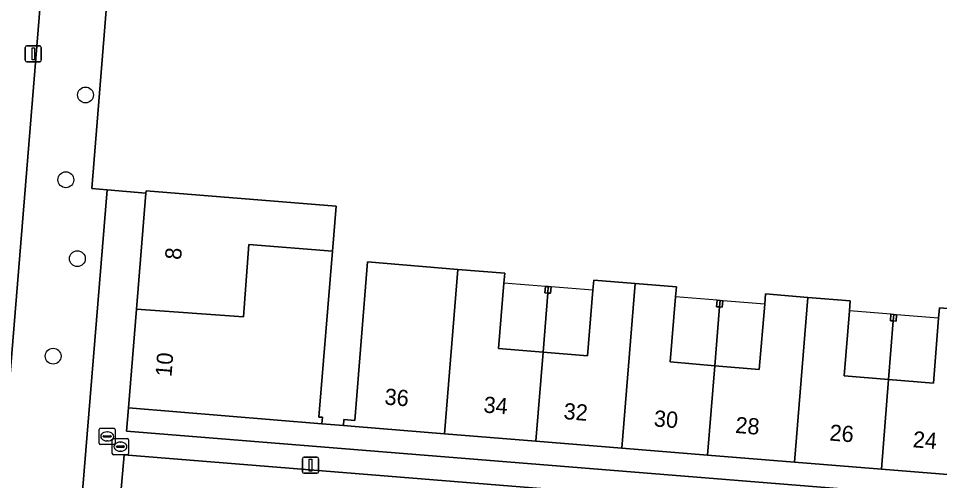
# Model space of a CAD drawing. Extents: x 159960 to 160866, y 382700 to 383354.
# Drawn here: x 160456.8 to 160513.7, y 383255.9 to 383284.4 of the extents above; entities that cross this region are included whole.
import ezdxf

# ---------------------------------------------------------------- set-up
doc = ezdxf.new("R2010")
doc.units = 0
for name, color, linetype in [('IMGEO_Boom', 7, 'Continuous'), ('IMGEO_Erf', 7, 'Continuous'), ('IMGEO_Groenvoorziening', 7, 'Continuous'), ('IMGEO_Lichtmast', 7, 'Continuous'), ('IMGEO_Pand', 7, 'Continuous'), ('IMGEO_Pand_nummerreeks', 7, 'Continuous'), ('IMGEO_Pand_overbouw', 7, 'Continuous'), ('IMGEO_Rioolput', 7, 'Continuous'), ('IMGEO_Voetpad_open', 7, 'Continuous')]:
    doc.layers.add(name, color=color, linetype=linetype)

msp = doc.modelspace()

# ---------------------------------------------------------------- linework, layer by layer
at = {"layer": 'IMGEO_Boom'}
for centre in [(160460.948, 383279.694), (160459.738, 383274.458), (160460.45, 383269.584), (160458.948, 383263.563)]:
    msp.add_circle(centre, 0.489, dxfattribs=at)
at = {"layer": 'IMGEO_Erf'}
msp.add_lwpolyline([(160464.042, 383307.463), (160461.346, 383273.927), (160462.297, 383273.845), (160464.687, 383273.638), (160464.699, 383273.78), (160476.447, 383272.82), (160476.221, 383270.055), (160475.382, 383259.807), (160475.592, 383259.789), (160475.559, 383259.386), (160476.894, 383259.277), (160476.925, 383259.65), (160477.592, 383259.596), (160478.392, 383269.381), (160483.967, 383268.925), (160486.869, 383268.688), (160486.819, 383268.078), (160486.489, 383264.043), (160489.234, 383263.818), (160491.984, 383263.593), (160492.315, 383267.636), (160492.366, 383268.262), (160494.925, 383268.057), (160497.484, 383267.851), (160497.43, 383267.224), (160497.085, 383263.208), (160499.854, 383262.97), (160502.597, 383262.735), (160502.944, 383266.78), (160502.998, 383267.412), (160505.615, 383267.195), (160508.232, 383266.978), (160508.18, 383266.359), (160507.846, 383262.342), (160510.597, 383262.121), (160513.367, 383261.899), (160513.691, 383265.915), (160513.741, 383266.544), (160516.381, 383266.325)], dxfattribs=at)
for points in [[(160489.558, 383267.857), (160489.733, 383267.843), (160489.701, 383267.445), (160489.527, 383267.459), (160489.352, 383267.473), (160489.384, 383267.871)], [(160500.178, 383267.003), (160500.352, 383266.989), (160500.318, 383266.59), (160500.146, 383266.604), (160499.969, 383266.618), (160500.004, 383267.017)], [(160511.094, 383266.124), (160511.062, 383265.726), (160510.888, 383265.74), (160510.713, 383265.754), (160510.745, 383266.152), (160510.92, 383266.138)]]:
    msp.add_lwpolyline(points, close=True, dxfattribs=at)
at = {"layer": 'IMGEO_Groenvoorziening'}
for points in [[(160464.042, 383307.463), (160459.993, 383308.019), (160452.763, 383219.455), (160452.266, 383213.376), (160452.046, 383210.622), (160457.086, 383210.211), (160462.297, 383273.845), (160461.346, 383273.927)], [(160511.782, 383253.559), (160463.344, 383257.475), (160462.759, 383250.932), (160511.244, 383246.974)]]:
    msp.add_lwpolyline(points, close=True, dxfattribs=at)
at = {"layer": 'IMGEO_Lichtmast'}
for p, q in [((160457.229, 383281.833), (160457.229, 383282.633)), ((160457.229, 383282.633), (160457.229, 383281.833)), ((160457.329, 383282.733), (160458.119, 383282.733)), ((160458.119, 383282.733), (160457.329, 383282.733)), ((160458.219, 383282.633), (160458.219, 383281.833)), ((160458.219, 383281.833), (160458.219, 383282.633)), ((160458.119, 383281.733), (160457.329, 383281.733)), ((160457.329, 383281.733), (160458.119, 383281.733)), ((160474.464, 383257.329), (160475.254, 383257.329)), ((160475.254, 383257.329), (160474.464, 383257.329)), ((160474.364, 383256.429), (160474.364, 383257.229)), ((160474.364, 383257.229), (160474.364, 383256.429)), ((160475.354, 383257.229), (160475.354, 383256.429)), ((160475.354, 383256.429), (160475.354, 383257.229)), ((160475.254, 383256.329), (160474.464, 383256.329)), ((160474.464, 383256.329), (160475.254, 383256.329))]:
    msp.add_line(p, q, dxfattribs=at)
for points in [[(160457.649, 383282.608), (160457.799, 383282.608), (160457.799, 383281.858), (160457.649, 383281.858), (160457.649, 383282.608)], [(160474.784, 383257.204), (160474.934, 383257.204), (160474.934, 383256.454), (160474.784, 383256.454), (160474.784, 383257.204)]]:
    msp.add_lwpolyline(points, dxfattribs=at)
for centre, start, end in [((160457.329, 383282.633), 90, 180), ((160457.329, 383282.633), 90, 180), ((160458.119, 383282.633), 0, 90), ((160458.119, 383282.633), 360, 90), ((160457.329, 383281.833), 180, 270), ((160457.329, 383281.833), 180, 270), ((160458.119, 383281.833), 270, 0), ((160458.119, 383281.833), 270, 0), ((160474.464, 383257.229), 90, 180), ((160474.464, 383257.229), 90, 180), ((160475.254, 383257.229), 0, 90), ((160475.254, 383257.229), 360, 90), ((160474.464, 383256.429), 180, 270), ((160474.464, 383256.429), 180, 270), ((160475.254, 383256.429), 270, 0), ((160475.254, 383256.429), 270, 0)]:
    msp.add_arc(centre, 0.1, start, end, dxfattribs=at)
at = {"layer": 'IMGEO_Pand'}
for points in [[(160471.056, 383270.453), (160476.221, 383270.055), (160476.447, 383272.82), (160464.699, 383273.78), (160464.687, 383273.638), (160464.098, 383266.456), (160470.712, 383265.983)], [(160476.221, 383270.055), (160471.056, 383270.453), (160470.712, 383265.983), (160464.098, 383266.456), (160463.599, 383260.364), (160475.559, 383259.386), (160475.592, 383259.789), (160475.382, 383259.807)], [(160483.967, 383268.925), (160478.392, 383269.381), (160477.592, 383259.596), (160476.925, 383259.65), (160476.894, 383259.277), (160477.62, 383259.217), (160483.152, 383258.771)], [(160489.234, 383263.818), (160486.489, 383264.043), (160486.819, 383268.078), (160486.869, 383268.688), (160483.967, 383268.925), (160483.152, 383258.771), (160488.793, 383258.315)], [(160494.925, 383268.057), (160492.366, 383268.262), (160492.315, 383267.636), (160491.984, 383263.593), (160489.234, 383263.818), (160488.793, 383258.315), (160494.108, 383257.886)], [(160489.558, 383267.857), (160489.384, 383267.871), (160489.352, 383267.473), (160489.527, 383267.459)], [(160489.733, 383267.843), (160489.558, 383267.857), (160489.527, 383267.459), (160489.701, 383267.445)], [(160499.854, 383262.97), (160497.085, 383263.208), (160497.43, 383267.224), (160497.484, 383267.851), (160494.925, 383268.057), (160494.108, 383257.886), (160499.41, 383257.458)], [(160505.615, 383267.195), (160502.998, 383267.412), (160502.944, 383266.78), (160502.597, 383262.735), (160499.854, 383262.97), (160499.41, 383257.458), (160504.772, 383257.026)], [(160500.178, 383267.003), (160500.004, 383267.017), (160499.969, 383266.618), (160500.146, 383266.604)], [(160500.352, 383266.989), (160500.178, 383267.003), (160500.146, 383266.604), (160500.318, 383266.59)], [(160510.597, 383262.121), (160507.846, 383262.342), (160508.18, 383266.359), (160508.232, 383266.978), (160505.615, 383267.195), (160504.772, 383257.026), (160510.154, 383256.591)], [(160516.381, 383266.325), (160513.741, 383266.544), (160513.691, 383265.915), (160513.367, 383261.899), (160510.597, 383262.121), (160510.154, 383256.591), (160515.537, 383256.157)], [(160510.92, 383266.138), (160510.745, 383266.152), (160510.713, 383265.754), (160510.888, 383265.74)], [(160511.094, 383266.124), (160510.92, 383266.138), (160510.888, 383265.74), (160511.062, 383265.726)]]:
    msp.add_lwpolyline(points, close=True, dxfattribs=at)
at = {"layer": 'IMGEO_Pand_overbouw'}
for points in [[(160489.558, 383267.857), (160489.384, 383267.871), (160486.819, 383268.078), (160486.489, 383264.043), (160489.234, 383263.818), (160489.527, 383267.459)], [(160492.315, 383267.636), (160489.733, 383267.843), (160489.558, 383267.857), (160489.527, 383267.459), (160489.234, 383263.818), (160491.984, 383263.593)], [(160500.178, 383267.003), (160500.004, 383267.017), (160497.43, 383267.224), (160497.085, 383263.208), (160499.854, 383262.97), (160500.146, 383266.604)], [(160502.944, 383266.78), (160500.352, 383266.989), (160500.178, 383267.003), (160500.146, 383266.604), (160499.854, 383262.97), (160502.597, 383262.735)], [(160510.92, 383266.138), (160510.745, 383266.152), (160508.18, 383266.359), (160507.846, 383262.342), (160510.597, 383262.121), (160510.888, 383265.74)], [(160513.691, 383265.915), (160511.094, 383266.124), (160510.92, 383266.138), (160510.888, 383265.74), (160510.597, 383262.121), (160513.367, 383261.899)]]:
    msp.add_lwpolyline(points, close=True, dxfattribs=at)
at = {"layer": 'IMGEO_Rioolput'}
for p, q in [((160461.792, 383258.182), (160461.792, 383259.034)), ((160461.867, 383259.108), (160462.719, 383259.108)), ((160462.793, 383259.034), (160462.793, 383258.182)), ((160462.051, 383258.602), (160462.051, 383258.614)), ((160462.489, 383258.565), (160462.091, 383258.565)), ((160462.094, 383258.651), (160462.492, 383258.651)), ((160462.28, 383258.888), (160462.305, 383258.888)), ((160462.535, 383258.614), (160462.535, 383258.602)), ((160462.683, 383258.476), (160463.535, 383258.476)), ((160462.719, 383258.108), (160461.867, 383258.108)), ((160462.303, 383258.328), (160462.278, 383258.328)), ((160462.608, 383257.55), (160462.608, 383258.402)), ((160462.867, 383257.97), (160462.867, 383257.982)), ((160463.305, 383257.933), (160462.907, 383257.933)), ((160462.91, 383258.019), (160463.308, 383258.019)), ((160463.096, 383258.256), (160463.121, 383258.256)), ((160463.351, 383257.982), (160463.351, 383257.97)), ((160463.609, 383258.402), (160463.609, 383257.55)), ((160463.535, 383257.476), (160462.683, 383257.476)), ((160463.119, 383257.696), (160463.094, 383257.696))]:
    msp.add_line(p, q, dxfattribs=at)
for points in [[(160461.792, 383258.182), (160461.792, 383259.034)], [(160461.867, 383259.108), (160462.719, 383259.108)], [(160462.793, 383259.034), (160462.793, 383258.182)], [(160462.683, 383258.476), (160463.535, 383258.476)], [(160462.719, 383258.108), (160461.867, 383258.108)], [(160462.608, 383257.55), (160462.608, 383258.402)], [(160463.609, 383258.402), (160463.609, 383257.55)], [(160463.535, 383257.476), (160462.683, 383257.476)]]:
    msp.add_lwpolyline(points, dxfattribs=at)
for centre, radius, start, end in [((160461.869, 383259.032), 0.0765, 91.552, 178.448), ((160461.869, 383259.032), 0.0765, 91.552, 178.448), ((160462.717, 383259.032), 0.0765, 1.552, 88.448), ((160462.717, 383259.032), 0.0765, 1.552, 88.448), ((160462.091, 383258.611), 0.0403, 85.8775, 175.7526), ((160462.088, 383258.601), 0.0366, 178.938, 274.7102), ((160462.492, 383258.608), 0.043, 264.8664, 352.4533), ((160462.496, 383258.613), 0.0386, 1.7309, 96.639), ((160462.685, 383258.4), 0.0765, 91.552, 178.448), ((160462.685, 383258.4), 0.0765, 91.552, 178.448), ((160463.533, 383258.4), 0.0765, 1.552, 88.448), ((160463.533, 383258.4), 0.0765, 1.552, 88.448), ((160461.869, 383258.184), 0.0765, 181.552, 268.448), ((160461.869, 383258.184), 0.0765, 181.552, 268.448), ((160462.717, 383258.184), 0.0765, 271.552, 358.448), ((160462.717, 383258.184), 0.0765, 271.552, 358.448), ((160462.907, 383257.979), 0.0403, 85.8775, 175.7526), ((160462.904, 383257.969), 0.0366, 178.938, 274.7102), ((160463.308, 383257.976), 0.043, 264.8664, 352.4533), ((160463.312, 383257.981), 0.0386, 1.7309, 96.639), ((160462.685, 383257.552), 0.0765, 181.552, 268.448), ((160462.685, 383257.552), 0.0765, 181.552, 268.448), ((160463.533, 383257.552), 0.0765, 271.552, 358.448), ((160463.533, 383257.552), 0.0765, 271.552, 358.448)]:
    msp.add_arc(centre, radius, start, end, dxfattribs=at)
for centre, major_axis, ratio, start_param, end_param in [((160462.279, 383258.608), (-0.387, 0.002), 0.722429, 4.712389, 7.853982), ((160462.304, 383258.608), (-0.39, 0.002), 0.717154, 1.570796, 4.712389), ((160463.095, 383257.976), (-0.387, 0.002), 0.722429, 4.712389, 7.853982), ((160463.12, 383257.976), (-0.39, 0.002), 0.717154, 1.570796, 4.712389)]:
    msp.add_ellipse(centre, major_axis=major_axis, ratio=ratio, start_param=start_param, end_param=end_param, dxfattribs=at)
at = {"layer": 'IMGEO_Voetpad_open'}
for points in [[(160459.993, 383308.019), (160456.522, 383308.527), (160455.331, 383293.876), (160455.038, 383289.805), (160451.763, 383250.268), (160451.741, 383250), (160451.314, 383244.859), (160451.071, 383242.904), (160449.03, 383219.895), (160448.479, 383213.682), (160452.266, 383213.376), (160452.763, 383219.455)], [(160462.759, 383250.932), (160463.344, 383257.475), (160511.782, 383253.559), (160511.244, 383246.974)]]:
    msp.add_lwpolyline(points, close=True, dxfattribs=at)
for points in [[(160543.34, 383252.481), (160513.315, 383254.922), (160463.483, 383258.927), (160463.599, 383260.364), (160464.098, 383266.456), (160464.687, 383273.638), (160462.297, 383273.845), (160457.086, 383210.211), (160507.719, 383206.111), (160507.543, 383203.899), (160532.407, 383201.802)], [(160515.537, 383256.157), (160510.154, 383256.591), (160504.772, 383257.026), (160499.41, 383257.458), (160494.108, 383257.886), (160488.793, 383258.315), (160483.152, 383258.771), (160477.62, 383259.217), (160476.894, 383259.277), (160475.559, 383259.386), (160463.599, 383260.364), (160463.483, 383258.927), (160513.315, 383254.922), (160543.34, 383252.481)]]:
    msp.add_lwpolyline(points, dxfattribs=at)

# ---------------------------------------------------------------- texts
at = {"layer": 'IMGEO_Pand_nummerreeks'}
for s, rotation, p in [('8', 85.3134, (160466.855, 383269.489)), ('10', 85.3134, (160466.263, 383262.262)), ('36', 355.3877, (160479.412, 383260.578)), ('34', 355.3877, (160485.532, 383260.084)), ('32', 355.3877, (160490.479, 383259.684)), ('30', 355.3877, (160496.06, 383259.234)), ('28', 355.3877, (160501.097, 383258.828)), ('26', 355.3877, (160506.92, 383258.358)), ('24', 355.3877, (160512.068, 383257.942))]:
    msp.add_text(s, height=1, rotation=rotation, dxfattribs=at).set_placement(p)

doc.saveas('drawing.dxf')
